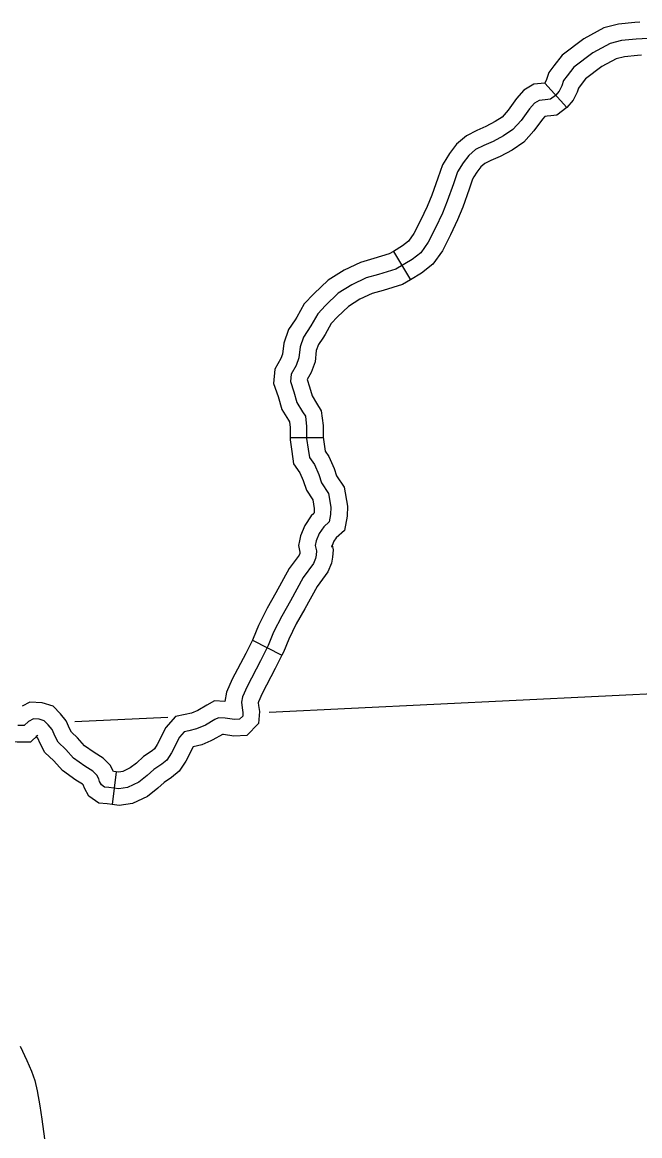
# Model space of a CAD drawing. Extents: x -5566 to 1759129, y -3726 to 731467.
# Drawn here: x -4764.07 to -4742.78, y 175.61 to 213.97 of the extents above; entities that cross this region are included whole.
import ezdxf

# ---------------------------------------------------------------- set-up
doc = ezdxf.new("R2010")
doc.units = 0
doc.layers.add('Default', color=7, linetype='Continuous')

msp = doc.modelspace()

# ---------------------------------------------------------------- linework, layer by layer
at = {"layer": 'Default'}
for p, q in [((-4746.06, 211.868), (-4745.295, 211.03)), ((-4751.274, 206.074), (-4750.69, 205.096)), ((-4754.838, 199.659), (-4753.699, 199.659)), ((-4756.136, 192.681), (-4755.117, 192.172)), ((-4760.832, 188.153), (-4760.973, 187.023))]:
    msp.add_line(p, q, dxfattribs=at)
for points in [[(-4742.785, 213.966), (-4742.955, 213.957), (-4743.512, 213.898), (-4744.018, 213.775), (-4744.71, 213.397), (-4745.456, 212.834), (-4745.744, 212.468), (-4745.917, 212.231), (-4746, 211.997), (-4746.06, 211.868)], [(-4742.299, 213.421), (-4742.91, 213.389), (-4743.414, 213.335), (-4743.81, 213.239), (-4744.4, 212.917), (-4745.054, 212.424), (-4745.29, 212.123), (-4745.408, 211.962), (-4745.472, 211.78), (-4745.558, 211.598), (-4745.687, 211.448), (-4745.858, 211.319), (-4746.041, 211.297), (-4746.255, 211.276), (-4746.416, 211.179), (-4746.587, 210.986), (-4746.877, 210.579), (-4747.156, 210.268), (-4747.477, 210.053), (-4747.842, 209.86), (-4748.163, 209.721), (-4748.442, 209.581), (-4748.678, 209.378), (-4748.871, 209.12), (-4749.064, 208.809), (-4749.203, 208.403), (-4749.418, 207.803), (-4749.589, 207.395), (-4749.825, 206.891), (-4750.076, 206.393), (-4750.333, 206.029), (-4750.634, 205.793), (-4751.191, 205.46), (-4751.792, 205.278), (-4752.21, 205.16), (-4752.703, 204.924), (-4753.175, 204.634), (-4753.614, 204.216), (-4753.882, 203.927), (-4754.118, 203.508), (-4754.375, 203.122), (-4754.493, 202.79), (-4754.536, 202.404), (-4754.633, 202.141), (-4754.804, 201.84), (-4754.826, 201.594), (-4754.708, 201.24), (-4754.601, 200.864), (-4754.408, 200.553), (-4754.311, 200.393), (-4754.268, 200.039), (-4754.268, 199.631), (-4754.215, 199.266), (-4754.172, 198.977), (-4754, 198.73), (-4753.85, 198.387), (-4753.754, 198.097), (-4753.518, 197.734), (-4753.432, 197.262), (-4753.443, 197.015), (-4753.485, 196.758)], [(-4742.725, 212.828), (-4742.865, 212.821), (-4743.316, 212.773), (-4743.603, 212.703), (-4744.091, 212.437), (-4744.652, 212.014), (-4744.836, 211.779), (-4744.899, 211.694), (-4744.945, 211.564), (-4745.075, 211.286), (-4745.295, 211.03), (-4745.639, 210.771), (-4745.852, 210.746)], [(-4746.06, 211.868), (-4746.439, 211.83), (-4746.784, 211.623), (-4747.034, 211.342), (-4747.322, 210.935), (-4747.532, 210.702), (-4747.769, 210.543), (-4748.089, 210.374), (-4748.404, 210.237), (-4748.761, 210.059), (-4749.097, 209.768), (-4749.342, 209.442), (-4749.467, 209.24)], [(-4745.852, 210.746), (-4745.979, 210.731), (-4746.059, 210.723), (-4746.141, 210.631), (-4746.431, 210.223), (-4746.78, 209.834), (-4747.185, 209.563), (-4747.595, 209.347), (-4747.923, 209.204), (-4748.124, 209.104), (-4748.259, 208.987), (-4748.4, 208.799), (-4748.499, 208.639)], [(-4749.467, 209.24), (-4749.582, 209.055), (-4749.741, 208.592), (-4749.949, 208.009), (-4750.11, 207.626), (-4750.338, 207.14), (-4750.566, 206.687), (-4750.751, 206.425), (-4750.957, 206.263), (-4751.274, 206.074)], [(-4748.499, 208.639), (-4748.546, 208.563), (-4748.666, 208.215), (-4748.887, 207.596), (-4749.069, 207.164), (-4749.313, 206.642), (-4749.586, 206.099), (-4749.916, 205.632), (-4750.31, 205.322), (-4750.69, 205.096)], [(-4751.274, 206.074), (-4751.423, 205.985), (-4751.952, 205.825), (-4752.411, 205.695), (-4752.975, 205.425), (-4753.524, 205.088), (-4754.02, 204.616), (-4754.346, 204.265), (-4754.604, 203.807), (-4754.66, 203.722)], [(-4750.69, 205.096), (-4750.959, 204.936), (-4751.631, 204.731), (-4752.008, 204.625), (-4752.43, 204.423), (-4752.825, 204.181), (-4753.208, 203.816), (-4753.419, 203.589), (-4753.632, 203.21), (-4753.712, 203.091)], [(-4754.66, 203.722), (-4754.889, 203.379), (-4755.052, 202.918), (-4755.095, 202.535), (-4755.151, 202.382), (-4755.361, 202.014), (-4755.403, 201.526), (-4755.252, 201.072), (-4755.126, 200.632), (-4754.894, 200.257), (-4754.862, 200.204), (-4754.838, 200.004), (-4754.838, 199.659)], [(-4753.712, 203.091), (-4753.862, 202.865), (-4753.935, 202.661), (-4753.978, 202.272), (-4754.114, 201.9), (-4754.248, 201.667), (-4754.248, 201.662), (-4754.163, 201.408), (-4754.075, 201.097), (-4753.921, 200.85), (-4753.76, 200.581), (-4753.699, 200.073), (-4753.699, 199.659)], [(-4754.838, 199.659), (-4754.838, 199.589), (-4754.778, 199.183), (-4754.716, 198.761), (-4754.5, 198.451), (-4754.382, 198.182), (-4754.271, 197.848), (-4754.058, 197.52), (-4754.004, 197.223), (-4754.01, 197.075), (-4754.014, 197.05), (-4754.112, 196.963), (-4754.332, 196.633), (-4754.483, 196.278), (-4754.517, 196.106)], [(-4753.699, 199.673), (-4753.651, 199.35), (-4753.628, 199.192), (-4753.501, 199.01), (-4753.318, 198.591), (-4753.236, 198.346), (-4752.978, 197.948), (-4752.86, 197.301), (-4752.875, 196.956), (-4752.957, 196.466), (-4753.245, 196.209), (-4753.325, 196.089), (-4753.389, 195.94), (-4753.4, 195.883)], [(-4753.485, 196.758), (-4753.678, 196.586), (-4753.829, 196.361), (-4753.936, 196.109), (-4753.968, 195.948), (-4753.925, 195.755), (-4753.936, 195.615), (-4753.957, 195.498), (-4754.032, 195.326), (-4754.386, 194.843), (-4754.826, 194.039), (-4755.126, 193.513), (-4755.405, 192.956), (-4755.587, 192.505), (-4755.855, 191.969), (-4756.316, 191.091), (-4756.477, 190.726), (-4756.509, 190.544), (-4756.487, 190.351), (-4756.46, 190.195), (-4756.47, 190.066), (-4756.578, 189.959), (-4756.749, 189.948), (-4757.071, 190.002), (-4757.307, 190.013), (-4757.425, 189.948), (-4757.757, 189.755), (-4758.057, 189.627), (-4758.325, 189.562), (-4758.486, 189.53), (-4758.647, 189.348), (-4758.926, 188.801), (-4759.086, 188.554), (-4759.258, 188.415), (-4759.537, 188.232), (-4759.762, 188.018), (-4760.051, 187.793), (-4760.437, 187.61), (-4760.737, 187.567), (-4761.081, 187.61), (-4761.231, 187.621), (-4761.338, 187.696), (-4761.402, 187.814), (-4761.434, 187.911), (-4761.499, 188.029), (-4761.638, 188.168), (-4761.906, 188.34), (-4762.303, 188.618), (-4762.571, 188.919), (-4762.828, 189.165), (-4762.935, 189.369), (-4763.043, 189.605), (-4763.171, 189.766), (-4763.311, 189.905), (-4763.482, 189.959), (-4763.686, 189.97), (-4763.857, 189.884), (-4764.008, 189.745), (-4764.222, 189.745)], [(-4754.517, 196.106), (-4754.55, 195.942), (-4754.499, 195.714), (-4754.501, 195.688), (-4754.506, 195.665), (-4754.529, 195.612), (-4754.868, 195.15), (-4755.323, 194.317), (-4755.628, 193.782), (-4755.924, 193.19), (-4756.106, 192.74), (-4756.136, 192.681)], [(-4753.4, 195.883), (-4753.386, 195.954), (-4753.351, 195.796), (-4753.37, 195.543), (-4753.409, 195.33), (-4753.536, 195.04), (-4753.904, 194.537), (-4754.328, 193.761), (-4754.623, 193.245), (-4754.885, 192.721), (-4755.067, 192.271), (-4755.117, 192.172)], [(-4756.136, 192.681), (-4756.362, 192.229), (-4756.829, 191.338), (-4757.026, 190.893), (-4757.082, 190.573), (-4757.44, 190.589), (-4757.704, 190.445), (-4758.013, 190.265), (-4758.015, 190.264)], [(-4755.117, 192.172), (-4755.348, 191.709), (-4755.803, 190.843), (-4755.928, 190.559), (-4755.934, 190.525), (-4755.924, 190.432), (-4755.886, 190.222), (-4755.92, 189.811), (-4756.327, 189.404), (-4756.779, 189.376), (-4757.131, 189.435), (-4757.172, 189.436), (-4757.501, 189.245), (-4757.566, 189.217)], [(-4755.563, 190.202), (-4727.177, 191.579)], [(-4760.832, 188.153), (-4760.924, 188.165), (-4761.038, 188.373), (-4761.279, 188.614), (-4761.589, 188.813), (-4761.922, 189.047), (-4762.161, 189.315), (-4762.367, 189.513), (-4762.424, 189.62), (-4762.553, 189.905), (-4762.746, 190.146), (-4763.007, 190.407), (-4763.381, 190.524), (-4763.806, 190.547), (-4764.068, 190.415)], [(-4758.015, 190.264), (-4758.237, 190.169), (-4758.448, 190.119), (-4758.786, 190.051), (-4759.122, 189.671), (-4759.419, 189.086), (-4759.515, 188.94), (-4759.594, 188.875), (-4759.892, 188.681), (-4760.134, 188.45), (-4760.351, 188.281), (-4760.603, 188.162), (-4760.743, 188.142), (-4760.832, 188.153)], [(-4762.252, 189.878), (-4759.053, 190.033)], [(-4763.53, 189.411), (-4763.784, 189.175), (-4764.244, 189.175), (-4765.077, 189.239), (-4765.87, 189.239), (-4766.696, 189.145), (-4767.179, 189.111), (-4767.613, 189.111), (-4768.088, 189.269), (-4768.213, 189.468)], [(-4760.973, 187.023), (-4761.136, 187.043), (-4761.428, 187.064), (-4761.774, 187.306), (-4761.927, 187.586), (-4761.959, 187.682), (-4761.96, 187.684), (-4761.997, 187.722), (-4762.224, 187.867), (-4762.684, 188.19), (-4762.981, 188.523), (-4763.289, 188.818), (-4763.447, 189.119), (-4763.532, 189.305), (-4763.592, 189.38), (-4763.559, 189.397)], [(-4757.566, 189.217), (-4757.877, 189.084), (-4758.179, 189.012), (-4758.432, 188.515), (-4758.658, 188.168), (-4758.922, 187.954), (-4759.181, 187.784), (-4759.39, 187.586), (-4759.751, 187.304), (-4760.272, 187.059), (-4760.732, 186.993), (-4760.973, 187.023)], [(-4764.144, 178.695), (-4763.907, 178.211), (-4763.752, 177.844), (-4763.63, 177.522), (-4763.552, 177.159), (-4763.457, 176.649), (-4763.399, 176.187), (-4763.296, 175.508)]]:
    msp.add_lwpolyline(points, dxfattribs=at)

doc.saveas('drawing.dxf')
